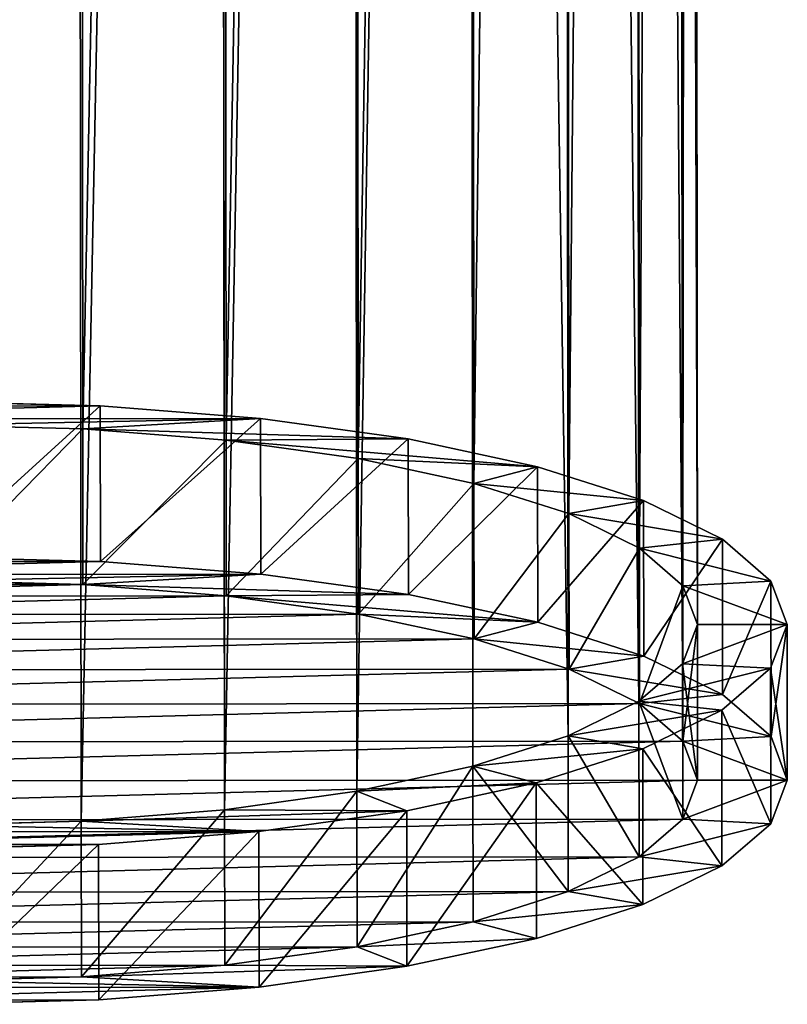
# Model space of a CAD drawing. Extents: x 219 to 498, y 110 to 382.
# Tile 426 of 656: x 349.42 to 350.61, y 114.4 to 115.92. Entities that reach past the tile are written whole.
import ezdxf

# ---------------------------------------------------------------- set-up
doc = ezdxf.new("R2010")
doc.units = 0
doc.header["$MEASUREMENT"] = 0
doc.layers.get('0').update_dxf_attribs({"color": 144, "linetype": 'CONTINUOUS'})
doc.layers.add('VOILE', color=134, linetype='CONTINUOUS')

# ---------------------------------------------------------------- blocks, each defined once
blk = doc.blocks.new('GROUPE_21')
at = {"color": 251}
for p, q in [((1.5859, 11.2716, 2.9082), (1.5974, 0.615, 0.0223)), ((1.8086, 11.2549, 2.9739), (1.8201, 0.5975, 0.0878)), ((2.0138, 11.2276, 3.0804), (2.0253, 0.569, 0.194)), ((2.1936, 11.1907, 3.2237), (2.2051, 0.5305, 0.3368)), ((2.3411, 11.1458, 3.3981), (2.3526, 0.4836, 0.5106)), ((2.4506, 11.0945, 3.597), (2.4622, 0.43, 0.7089)), ((2.518, 11.0388, 3.8128), (2.5295, 0.3718, 0.924)), ((2.5405, 10.9808, 4.0371), (2.5521, 0.3113, 1.1477)), ((2.5175, 10.9228, 4.2614), (2.529, 0.2507, 1.3713)), ((2.4497, 10.867, 4.477), (2.4612, 0.1924, 1.5862)), ((2.3398, 10.8155, 4.6756), (2.3513, 0.1387, 1.7842)), ((2.1919, 10.7704, 4.8497), (2.2034, 0.0915, 1.9577)), ((2.0118, 10.7333, 4.9925), (2.0234, 0.0528, 2.1001)), ((1.8064, 10.7057, 5.0985), (1.8179, 0.024, 2.2057)), ((1.5835, 10.6886, 5.1636), (1.5951, 0.0061, 2.2707)), ((1.6248, 0.6508, -0.1096), (1.3659, 0.6573, -0.1346)), ((1.8736, 0.6312, -0.0365), (1.6248, 0.6508, -0.1096)), ((2.1029, 0.5994, 0.0822), (1.8736, 0.6312, -0.0365)), ((1.5974, 0.615, 0.0223), (1.3658, 0.6208)), ((1.8201, 0.5975, 0.0878), (1.5974, 0.615, 0.0223)), ((2.0253, 0.569, 0.194), (1.8201, 0.5975, 0.0878)), ((2.3038, 0.5564, 0.2417), (2.1029, 0.5994, 0.0822)), ((2.2051, 0.5305, 0.3368), (2.0253, 0.569, 0.194)), ((2.4686, 0.5039, 0.436), (2.3038, 0.5564, 0.2417)), ((2.3526, 0.4836, 0.5106), (2.2051, 0.5305, 0.3368)), ((2.591, 0.4441, 0.6576), (2.4686, 0.5039, 0.436)), ((2.4622, 0.43, 0.7089), (2.3526, 0.4836, 0.5106)), ((2.6663, 0.379, 0.898), (2.591, 0.4441, 0.6576)), ((2.5295, 0.3718, 0.924), (2.4622, 0.43, 0.7089)), ((1.625, 0.4095, -0.175), (1.3662, 0.416, -0.1999)), ((1.8739, 0.3899, -0.1018), (1.625, 0.4095, -0.175)), ((2.1032, 0.358, 0.0168), (1.8739, 0.3899, -0.1018)), ((1.5977, 0.3737, -0.043), (1.366, 0.3795, -0.0653)), ((1.8204, 0.3562, 0.0225), (1.5977, 0.3737, -0.043)), ((2.5521, 0.3113, 1.1477), (2.5295, 0.3718, 0.924)), ((2.6915, 0.3114, 1.1479), (2.6663, 0.379, 0.898)), ((2.0256, 0.3277, 0.1286), (1.8204, 0.3562, 0.0225)), ((2.3041, 0.3151, 0.1764), (2.1032, 0.358, 0.0168)), ((2.2054, 0.2892, 0.2714), (2.0256, 0.3277, 0.1286)), ((2.4689, 0.2626, 0.3707), (2.3041, 0.3151, 0.1764)), ((2.529, 0.2507, 1.3713), (2.5521, 0.3113, 1.1477)), ((2.6658, 0.2437, 1.3977), (2.6915, 0.3114, 1.1479)), ((2.3529, 0.2423, 0.4453), (2.2054, 0.2892, 0.2714)), ((2.5913, 0.2028, 0.5922), (2.4689, 0.2626, 0.3707)), ((2.4612, 0.1924, 1.5862), (2.529, 0.2507, 1.3713)), ((2.4624, 0.1887, 0.6436), (2.3529, 0.2423, 0.4453)), ((2.59, 0.1786, 1.6379), (2.6658, 0.2437, 1.3977)), ((2.6665, 0.1377, 0.8326), (2.5913, 0.2028, 0.5922)), ((2.3513, 0.1387, 1.7842), (2.4612, 0.1924, 1.5862)), ((2.5298, 0.1305, 0.8587), (2.4624, 0.1887, 0.6436)), ((2.4672, 0.1185, 1.8591), (2.59, 0.1786, 1.6379)), ((2.2034, 0.0915, 1.9577), (2.3513, 0.1387, 1.7842)), ((2.6918, 0.0701, 1.0825), (2.6665, 0.1377, 0.8326)), ((2.5524, 0.07, 1.0823), (2.5298, 0.1305, 0.8587)), ((2.3019, 0.0658, 2.053), (2.4672, 0.1185, 1.8591)), ((2.0234, 0.0528, 2.1001), (2.2034, 0.0915, 1.9577)), ((2.1007, 0.0226, 2.2121), (2.3019, 0.0658, 2.053)), ((2.5293, 0.0094, 1.3059), (2.5524, 0.07, 1.0823)), ((2.666, 0.0024, 1.3323), (2.6918, 0.0701, 1.0825)), ((1.8179, 0.024, 2.2057), (2.0234, 0.0528, 2.1001)), ((1.5951, 0.0061, 2.2707), (1.8179, 0.024, 2.2057)), ((1.8712, -0.0097, 2.3301), (2.1007, 0.0226, 2.2121)), ((1.3634, 0, 2.2924), (1.5951, 0.0061, 2.2707)), ((2.4615, -0.0489, 1.5209), (2.5293, 0.0094, 1.3059)), ((2.5903, -0.0627, 1.5725), (2.666, 0.0024, 1.3323)), ((1.6222, -0.0296, 2.4027), (1.8712, -0.0097, 2.3301)), ((1.3633, -0.0364, 2.427), (1.6222, -0.0296, 2.4027)), ((2.3516, -0.1026, 1.7189), (2.4615, -0.0489, 1.5209)), ((2.4674, -0.1228, 1.7938), (2.5903, -0.0627, 1.5725)), ((2.2037, -0.1498, 1.8924), (2.3516, -0.1026, 1.7189)), ((2.3022, -0.1755, 1.9877), (2.4674, -0.1228, 1.7938)), ((2.0236, -0.1885, 2.0347), (2.2037, -0.1498, 1.8924)), ((2.101, -0.2187, 2.1467), (2.3022, -0.1755, 1.9877)), ((1.8182, -0.2173, 2.1404), (2.0236, -0.1885, 2.0347)), ((1.5954, -0.2352, 2.2053), (1.8182, -0.2173, 2.1404)), ((1.8714, -0.251, 2.2648), (2.101, -0.2187, 2.1467)), ((1.3637, -0.2413, 2.2271), (1.5954, -0.2352, 2.2053)), ((1.6224, -0.2709, 2.3374), (1.8714, -0.251, 2.2648)), ((1.3635, -0.2778, 2.3616), (1.6224, -0.2709, 2.3374))]:
    blk.add_line(p, q, dxfattribs=at)
for p, q in [((1.6248, 0.6508, -0.1096), (1.625, 0.4095, -0.175)), ((1.8736, 0.6312, -0.0365), (1.8739, 0.3899, -0.1018)), ((1.5974, 0.615, 0.0223), (1.5977, 0.3737, -0.043)), ((1.8201, 0.5975, 0.0878), (1.8204, 0.3562, 0.0225)), ((2.1029, 0.5994, 0.0822), (2.1032, 0.358, 0.0168)), ((2.0253, 0.569, 0.194), (2.0256, 0.3277, 0.1286)), ((2.3038, 0.5564, 0.2417), (2.3041, 0.3151, 0.1764)), ((2.2051, 0.5305, 0.3368), (2.2054, 0.2892, 0.2714)), ((2.4686, 0.5039, 0.436), (2.4689, 0.2626, 0.3707)), ((2.3526, 0.4836, 0.5106), (2.3529, 0.2423, 0.4453)), ((2.591, 0.4441, 0.6576), (2.5913, 0.2028, 0.5922)), ((2.4622, 0.43, 0.7089), (2.4624, 0.1887, 0.6436)), ((2.5295, 0.3718, 0.924), (2.5298, 0.1305, 0.8587)), ((2.6663, 0.379, 0.898), (2.6665, 0.1377, 0.8326)), ((2.5521, 0.3113, 1.1477), (2.5524, 0.07, 1.0823)), ((2.6915, 0.3114, 1.1479), (2.6918, 0.0701, 1.0825)), ((2.529, 0.2507, 1.3713), (2.5293, 0.0094, 1.3059)), ((2.6658, 0.2437, 1.3977), (2.666, 0.0024, 1.3323)), ((2.4612, 0.1924, 1.5862), (2.4615, -0.0489, 1.5209)), ((2.59, 0.1786, 1.6379), (2.5903, -0.0627, 1.5725)), ((2.3513, 0.1387, 1.7842), (2.3516, -0.1026, 1.7189)), ((2.4672, 0.1185, 1.8591), (2.4674, -0.1228, 1.7938)), ((2.2034, 0.0915, 1.9577), (2.2037, -0.1498, 1.8924)), ((2.3019, 0.0658, 2.053), (2.3022, -0.1755, 1.9877)), ((2.0234, 0.0528, 2.1001), (2.0236, -0.1885, 2.0347)), ((1.8179, 0.024, 2.2057), (1.8182, -0.2173, 2.1404)), ((2.1007, 0.0226, 2.2121), (2.101, -0.2187, 2.1467)), ((1.5951, 0.0061, 2.2707), (1.5954, -0.2352, 2.2053)), ((1.8712, -0.0097, 2.3301), (1.8714, -0.251, 2.2648)), ((1.6222, -0.0296, 2.4027), (1.6224, -0.2709, 2.3374))]:
    blk.add_line(p, q)
mesh = blk.add_polyface(dxfattribs=at)
corners = [(1.5859, 11.2716, 2.9082), (1.3658, 0.6208), (1.3542, 11.2772, 2.8859), (1.5974, 0.615, 0.0223)]
mesh.append_faces([[corners[k] for k in face] for face in [(0, 1, 2), (1, 0, 3)]], dxfattribs={"vtx0": -1, "color": 251})
mesh = blk.add_polyface(dxfattribs=at)
corners = [(1.8086, 11.2549, 2.9739), (1.5974, 0.615, 0.0223), (1.5859, 11.2716, 2.9082), (1.8201, 0.5975, 0.0878)]
mesh.append_faces([[corners[k] for k in face] for face in [(0, 1, 2), (1, 0, 3)]], dxfattribs={"vtx0": -1, "color": 251})
mesh = blk.add_polyface(dxfattribs=at)
corners = [(2.0138, 11.2276, 3.0804), (1.8201, 0.5975, 0.0878), (1.8086, 11.2549, 2.9739), (2.0253, 0.569, 0.194)]
mesh.append_faces([[corners[k] for k in face] for face in [(0, 1, 2), (1, 0, 3)]], dxfattribs={"vtx0": -1, "color": 251})
mesh = blk.add_polyface(dxfattribs=at)
corners = [(2.1936, 11.1907, 3.2237), (2.0253, 0.569, 0.194), (2.0138, 11.2276, 3.0804), (2.2051, 0.5305, 0.3368)]
mesh.append_faces([[corners[k] for k in face] for face in [(0, 1, 2), (1, 0, 3)]], dxfattribs={"vtx0": -1, "color": 251})
mesh = blk.add_polyface(dxfattribs=at)
corners = [(2.2051, 0.5305, 0.3368), (2.3411, 11.1458, 3.3981), (2.3526, 0.4836, 0.5106), (2.1936, 11.1907, 3.2237)]
mesh.append_faces([[corners[k] for k in face] for face in [(0, 1, 2), (1, 0, 3)]], dxfattribs={"vtx0": -1, "color": 251})
mesh = blk.add_polyface(dxfattribs=at)
corners = [(2.3526, 0.4836, 0.5106), (2.4506, 11.0945, 3.597), (2.4622, 0.43, 0.7089), (2.3411, 11.1458, 3.3981)]
mesh.append_faces([[corners[k] for k in face] for face in [(0, 1, 2), (1, 0, 3)]], dxfattribs={"vtx0": -1, "color": 251})
mesh = blk.add_polyface(dxfattribs=at)
corners = [(2.4622, 0.43, 0.7089), (2.518, 11.0388, 3.8128), (2.5295, 0.3718, 0.924), (2.4506, 11.0945, 3.597)]
mesh.append_faces([[corners[k] for k in face] for face in [(0, 1, 2), (1, 0, 3)]], dxfattribs={"vtx0": -1, "color": 251})
mesh = blk.add_polyface(dxfattribs=at)
corners = [(2.5295, 0.3718, 0.924), (2.5405, 10.9808, 4.0371), (2.5521, 0.3113, 1.1477), (2.518, 11.0388, 3.8128)]
mesh.append_faces([[corners[k] for k in face] for face in [(0, 1, 2), (1, 0, 3)]], dxfattribs={"vtx0": -1, "color": 251})
mesh = blk.add_polyface(dxfattribs=at)
corners = [(2.5521, 0.3113, 1.1477), (2.5175, 10.9228, 4.2614), (2.529, 0.2507, 1.3713), (2.5405, 10.9808, 4.0371)]
mesh.append_faces([[corners[k] for k in face] for face in [(0, 1, 2), (1, 0, 3)]], dxfattribs={"vtx0": -1, "color": 251})
mesh = blk.add_polyface(dxfattribs=at)
corners = [(2.529, 0.2507, 1.3713), (2.4497, 10.867, 4.477), (2.4612, 0.1924, 1.5862), (2.5175, 10.9228, 4.2614)]
mesh.append_faces([[corners[k] for k in face] for face in [(0, 1, 2), (1, 0, 3)]], dxfattribs={"vtx0": -1, "color": 251})
mesh = blk.add_polyface(dxfattribs=at)
corners = [(2.4612, 0.1924, 1.5862), (2.3398, 10.8155, 4.6756), (2.3513, 0.1387, 1.7842), (2.4497, 10.867, 4.477)]
mesh.append_faces([[corners[k] for k in face] for face in [(0, 1, 2), (1, 0, 3)]], dxfattribs={"vtx0": -1, "color": 251})
mesh = blk.add_polyface(dxfattribs=at)
corners = [(2.3513, 0.1387, 1.7842), (2.1919, 10.7704, 4.8497), (2.2034, 0.0915, 1.9577), (2.3398, 10.8155, 4.6756)]
mesh.append_faces([[corners[k] for k in face] for face in [(0, 1, 2), (1, 0, 3)]], dxfattribs={"vtx0": -1, "color": 251})
mesh = blk.add_polyface(dxfattribs=at)
corners = [(2.0234, 0.0528, 2.1001), (2.1919, 10.7704, 4.8497), (2.0118, 10.7333, 4.9925), (2.2034, 0.0915, 1.9577)]
mesh.append_faces([[corners[k] for k in face] for face in [(0, 1, 2), (1, 0, 3)]], dxfattribs={"vtx0": -1, "color": 251})
mesh = blk.add_polyface(dxfattribs=at)
corners = [(1.8179, 0.024, 2.2057), (2.0118, 10.7333, 4.9925), (1.8064, 10.7057, 5.0985), (2.0234, 0.0528, 2.1001)]
mesh.append_faces([[corners[k] for k in face] for face in [(0, 1, 2), (1, 0, 3)]], dxfattribs={"vtx0": -1, "color": 251})
mesh = blk.add_polyface(dxfattribs=at)
corners = [(1.5951, 0.0061, 2.2707), (1.8064, 10.7057, 5.0985), (1.5835, 10.6886, 5.1636), (1.8179, 0.024, 2.2057)]
mesh.append_faces([[corners[k] for k in face] for face in [(0, 1, 2), (1, 0, 3)]], dxfattribs={"vtx0": -1, "color": 251})
mesh = blk.add_polyface(dxfattribs=at)
corners = [(1.3634, 0, 2.2924), (1.5835, 10.6886, 5.1636), (1.3518, 10.6827, 5.1854), (1.5951, 0.0061, 2.2707)]
mesh.append_faces([[corners[k] for k in face] for face in [(0, 1, 2), (1, 0, 3)]], dxfattribs={"vtx0": -1, "color": 251})
mesh = blk.add_polyface(dxfattribs=at)
corners = [(1.107, 0.6504, -0.1103), (1.6248, 0.6508, -0.1096), (1.3659, 0.6573, -0.1346), (0.858, 0.6305, -0.0377), (1.8736, 0.6312, -0.0365), (1.3658, 0.6208), (1.1341, 0.6147, 0.0217), (0.6285, 0.5983, 0.0804), (0.9113, 0.5968, 0.0867), (0.4273, 0.555, 0.2394), (0.7058, 0.568, 0.1924), (0.5257, 0.5293, 0.3347), (0.262, 0.5023, 0.4333), (0.3779, 0.4821, 0.5082), (0.1392, 0.4422, 0.6546), (0.2679, 0.4284, 0.7062), (0.0634, 0.3771, 0.8947), (0.2001, 0.3701, 0.9212), (0.0377, 0.3094, 1.1446), (0.1771, 0.3095, 1.1447), (0.0629, 0.2418, 1.3945), (0.1997, 0.249, 1.3684), (0.267, 0.1908, 1.5835), (0.1382, 0.1768, 1.6348), (0.3766, 0.1372, 1.7818), (0.2606, 0.1169, 1.8564), (0.5241, 0.0903, 1.9557), (0.4254, 0.0644, 2.0507), (0.7039, 0.0518, 2.0984), (0.6263, 0.0215, 2.2102), (0.9091, 0.0233, 2.2046), (1.1318, 0.0058, 2.2701), (0.8556, -0.0104, 2.3289), (1.3634, 0, 2.2924), (1.5974, 0.615, 0.0223), (2.1029, 0.5994, 0.0822), (1.8201, 0.5975, 0.0878), (2.3038, 0.5564, 0.2417), (2.0253, 0.569, 0.194), (2.2051, 0.5305, 0.3368), (2.4686, 0.5039, 0.436), (2.3526, 0.4836, 0.5106), (2.591, 0.4441, 0.6576), (2.4622, 0.43, 0.7089), (2.6663, 0.379, 0.898), (2.5295, 0.3718, 0.924), (2.6915, 0.3114, 1.1479), (2.5521, 0.3113, 1.1477), (2.529, 0.2507, 1.3713), (2.6658, 0.2437, 1.3977), (2.4612, 0.1924, 1.5862), (2.59, 0.1786, 1.6379), (2.3513, 0.1387, 1.7842), (2.4672, 0.1185, 1.8591), (2.2034, 0.0915, 1.9577), (2.3019, 0.0658, 2.053), (2.0234, 0.0528, 2.1001), (2.1007, 0.0226, 2.2121), (1.8179, 0.024, 2.2057), (1.5951, 0.0061, 2.2707), (1.8712, -0.0097, 2.3301), (1.1044, -0.03, 2.4021), (1.6222, -0.0296, 2.4027), (1.3633, -0.0364, 2.427)]
mesh.append_faces([[corners[k] for k in face] for face in [(0, 1, 2), (62, 61, 63)]], dxfattribs={"vtx0": -1, "color": 251})
mesh.append_faces([[corners[k] for k in face] for face in [(1, 3, 4), (5, 3, 6), (6, 7, 8), (8, 9, 10), (10, 9, 11), (11, 12, 13), (13, 14, 15), (15, 16, 17), (17, 18, 19), (19, 20, 21), (21, 20, 22), (22, 23, 24), (24, 25, 26), (26, 27, 28), (28, 29, 30), (30, 29, 31), (31, 32, 33), (4, 34, 35), (34, 4, 5), (35, 36, 37), (37, 39, 40), (40, 41, 42), (42, 43, 44), (44, 45, 46), (46, 48, 49), (49, 50, 51), (51, 52, 53), (53, 54, 55), (55, 56, 57), (57, 59, 60), (60, 61, 62)]], dxfattribs={"vtx0": -1, "vtx1": -1, "color": 251})
mesh.append_faces([[corners[k] for k in face] for face in [(4, 3, 5), (60, 33, 32)]], dxfattribs={"vtx0": -1, "vtx1": -1, "vtx2": -1, "color": 251})
mesh.append_faces([[corners[k] for k in face] for face in [(1, 0, 3), (6, 3, 7), (8, 7, 9), (11, 9, 12), (13, 12, 14), (15, 14, 16), (17, 16, 18), (19, 18, 20), (22, 20, 23), (24, 23, 25), (26, 25, 27), (28, 27, 29), (31, 29, 32), (35, 34, 36), (37, 36, 38), (37, 38, 39), (40, 39, 41), (42, 41, 43), (44, 43, 45), (46, 45, 47), (46, 47, 48), (49, 48, 50), (51, 50, 52), (53, 52, 54), (55, 54, 56), (57, 56, 58), (57, 58, 59), (60, 59, 33), (60, 32, 61)]], dxfattribs={"vtx0": -1, "vtx2": -1, "color": 251})
mesh = blk.add_polyface(dxfattribs=at)
corners = [(1.6248, 0.6508, -0.1096), (1.3662, 0.416, -0.1999), (1.3659, 0.6573, -0.1346), (1.625, 0.4095, -0.175)]
mesh.append_faces([[corners[k] for k in face] for face in [(0, 1, 2), (1, 0, 3)]], dxfattribs={"vtx0": -1, "color": 251})
mesh = blk.add_polyface(dxfattribs=at)
corners = [(1.8736, 0.6312, -0.0365), (1.625, 0.4095, -0.175), (1.6248, 0.6508, -0.1096), (1.8739, 0.3899, -0.1018)]
mesh.append_faces([[corners[k] for k in face] for face in [(0, 1, 2), (1, 0, 3)]], dxfattribs={"vtx0": -1, "color": 251})
mesh = blk.add_polyface(dxfattribs=at)
corners = [(2.1029, 0.5994, 0.0822), (1.8739, 0.3899, -0.1018), (1.8736, 0.6312, -0.0365), (2.1032, 0.358, 0.0168)]
mesh.append_faces([[corners[k] for k in face] for face in [(0, 1, 2), (1, 0, 3)]], dxfattribs={"vtx0": -1, "color": 251})
mesh = blk.add_polyface()
corners = [(1.366, 0.3795, -0.0653), (1.5974, 0.615, 0.0223), (1.3658, 0.6208), (1.5977, 0.3737, -0.043)]
mesh.append_faces([[corners[k] for k in face] for face in [(0, 1, 2), (1, 0, 3)]], dxfattribs={"vtx0": -1})
mesh = blk.add_polyface()
corners = [(1.5977, 0.3737, -0.043), (1.8201, 0.5975, 0.0878), (1.5974, 0.615, 0.0223), (1.8204, 0.3562, 0.0225)]
mesh.append_faces([[corners[k] for k in face] for face in [(0, 1, 2), (1, 0, 3)]], dxfattribs={"vtx0": -1})
mesh = blk.add_polyface()
corners = [(1.8204, 0.3562, 0.0225), (2.0253, 0.569, 0.194), (1.8201, 0.5975, 0.0878), (2.0256, 0.3277, 0.1286)]
mesh.append_faces([[corners[k] for k in face] for face in [(0, 1, 2), (1, 0, 3)]], dxfattribs={"vtx0": -1})
mesh = blk.add_polyface(dxfattribs=at)
corners = [(2.3038, 0.5564, 0.2417), (2.1032, 0.358, 0.0168), (2.1029, 0.5994, 0.0822), (2.3041, 0.3151, 0.1764)]
mesh.append_faces([[corners[k] for k in face] for face in [(0, 1, 2), (1, 0, 3)]], dxfattribs={"vtx0": -1, "color": 251})
mesh = blk.add_polyface()
corners = [(2.0256, 0.3277, 0.1286), (2.2051, 0.5305, 0.3368), (2.0253, 0.569, 0.194), (2.2054, 0.2892, 0.2714)]
mesh.append_faces([[corners[k] for k in face] for face in [(0, 1, 2), (1, 0, 3)]], dxfattribs={"vtx0": -1})
mesh = blk.add_polyface(dxfattribs=at)
corners = [(2.3041, 0.3151, 0.1764), (2.4686, 0.5039, 0.436), (2.4689, 0.2626, 0.3707), (2.3038, 0.5564, 0.2417)]
mesh.append_faces([[corners[k] for k in face] for face in [(0, 1, 2), (1, 0, 3)]], dxfattribs={"vtx0": -1, "color": 251})
mesh = blk.add_polyface()
corners = [(2.3526, 0.4836, 0.5106), (2.2054, 0.2892, 0.2714), (2.3529, 0.2423, 0.4453), (2.2051, 0.5305, 0.3368)]
mesh.append_faces([[corners[k] for k in face] for face in [(0, 1, 2), (1, 0, 3)]], dxfattribs={"vtx0": -1})
mesh = blk.add_polyface(dxfattribs=at)
corners = [(2.4689, 0.2626, 0.3707), (2.591, 0.4441, 0.6576), (2.5913, 0.2028, 0.5922), (2.4686, 0.5039, 0.436)]
mesh.append_faces([[corners[k] for k in face] for face in [(0, 1, 2), (1, 0, 3)]], dxfattribs={"vtx0": -1, "color": 251})
mesh = blk.add_polyface()
corners = [(2.4622, 0.43, 0.7089), (2.3529, 0.2423, 0.4453), (2.4624, 0.1887, 0.6436), (2.3526, 0.4836, 0.5106)]
mesh.append_faces([[corners[k] for k in face] for face in [(0, 1, 2), (1, 0, 3)]], dxfattribs={"vtx0": -1})
mesh = blk.add_polyface(dxfattribs=at)
corners = [(2.5913, 0.2028, 0.5922), (2.6663, 0.379, 0.898), (2.6665, 0.1377, 0.8326), (2.591, 0.4441, 0.6576)]
mesh.append_faces([[corners[k] for k in face] for face in [(0, 1, 2), (1, 0, 3)]], dxfattribs={"vtx0": -1, "color": 251})
mesh = blk.add_polyface()
corners = [(2.5295, 0.3718, 0.924), (2.4624, 0.1887, 0.6436), (2.5298, 0.1305, 0.8587), (2.4622, 0.43, 0.7089)]
mesh.append_faces([[corners[k] for k in face] for face in [(0, 1, 2), (1, 0, 3)]], dxfattribs={"vtx0": -1})
mesh = blk.add_polyface(dxfattribs=at)
corners = [(1.8739, 0.3899, -0.1018), (1.5977, 0.3737, -0.043), (1.366, 0.3795, -0.0653), (2.1032, 0.358, 0.0168), (1.8204, 0.3562, 0.0225), (2.3041, 0.3151, 0.1764), (2.0256, 0.3277, 0.1286), (2.2054, 0.2892, 0.2714), (2.4689, 0.2626, 0.3707), (2.3529, 0.2423, 0.4453), (2.5913, 0.2028, 0.5922), (2.4624, 0.1887, 0.6436), (2.6665, 0.1377, 0.8326), (2.5298, 0.1305, 0.8587), (2.6918, 0.0701, 1.0825), (2.5524, 0.07, 1.0823), (2.5293, 0.0094, 1.3059), (2.666, 0.0024, 1.3323), (2.4615, -0.0489, 1.5209), (2.5903, -0.0627, 1.5725), (2.3516, -0.1026, 1.7189), (2.4674, -0.1228, 1.7938), (2.2037, -0.1498, 1.8924), (2.3022, -0.1755, 1.9877), (2.0236, -0.1885, 2.0347), (2.101, -0.2187, 2.1467), (1.8182, -0.2173, 2.1404), (1.5954, -0.2352, 2.2053), (1.8714, -0.251, 2.2648), (1.3637, -0.2413, 2.2271), (0.8558, -0.2517, 2.2635), (1.1047, -0.2713, 2.3367), (1.6224, -0.2709, 2.3374), (1.3635, -0.2778, 2.3616), (1.625, 0.4095, -0.175), (1.1073, 0.4091, -0.1756), (1.3662, 0.416, -0.1999), (0.8583, 0.3892, -0.1031), (1.1344, 0.3734, -0.0436), (0.6288, 0.3569, 0.015), (0.9115, 0.3555, 0.0213), (0.4275, 0.3137, 0.1741), (0.7061, 0.3267, 0.127), (0.526, 0.288, 0.2693), (0.2623, 0.261, 0.3679), (0.3781, 0.2408, 0.4428), (0.1395, 0.2009, 0.5892), (0.2682, 0.1871, 0.6409), (0.0637, 0.1358, 0.8294), (0.2004, 0.1288, 0.8558), (0.0379, 0.0681, 1.0792), (0.1774, 0.0682, 1.0794), (0.0632, 0.0005, 1.3291), (0.1999, 0.0077, 1.303), (0.2673, -0.0505, 1.5181), (0.1384, -0.0646, 1.5695), (0.3768, -0.1041, 1.7164), (0.2608, -0.1244, 1.7911), (0.5243, -0.151, 1.8903), (0.4256, -0.1769, 1.9854), (0.7041, -0.1895, 2.0331), (0.6266, -0.2198, 2.1449), (0.9093, -0.218, 2.1393), (1.132, -0.2355, 2.2048)]
mesh.append_faces([[corners[k] for k in face] for face in [(31, 32, 33), (34, 35, 36)]], dxfattribs={"vtx0": -1, "color": 251})
mesh.append_faces([[corners[k] for k in face] for face in [(1, 3, 4), (4, 5, 6), (6, 5, 7), (7, 8, 9), (9, 10, 11), (11, 12, 13), (13, 14, 15), (15, 14, 16), (16, 17, 18), (18, 19, 20), (20, 21, 22), (22, 23, 24), (24, 25, 26), (26, 25, 27), (27, 28, 29), (30, 28, 31), (35, 34, 37), (37, 38, 39), (39, 40, 41), (41, 43, 44), (44, 45, 46), (46, 47, 48), (48, 49, 50), (50, 51, 52), (52, 54, 55), (55, 56, 57), (57, 58, 59), (59, 60, 61), (61, 63, 30)]], dxfattribs={"vtx0": -1, "vtx1": -1, "color": 251})
mesh.append_faces([[corners[k] for k in face] for face in [(29, 28, 30), (37, 0, 2)]], dxfattribs={"vtx0": -1, "vtx1": -1, "vtx2": -1, "color": 251})
mesh.append_faces([[corners[k] for k in face] for face in [(0, 1, 2), (1, 0, 3), (4, 3, 5), (7, 5, 8), (9, 8, 10), (11, 10, 12), (13, 12, 14), (16, 14, 17), (18, 17, 19), (20, 19, 21), (22, 21, 23), (24, 23, 25), (27, 25, 28), (31, 28, 32), (37, 34, 0), (37, 2, 38), (39, 38, 40), (41, 40, 42), (41, 42, 43), (44, 43, 45), (46, 45, 47), (48, 47, 49), (50, 49, 51), (52, 51, 53), (52, 53, 54), (55, 54, 56), (57, 56, 58), (59, 58, 60), (61, 60, 62), (61, 62, 63), (30, 63, 29)]], dxfattribs={"vtx0": -1, "vtx2": -1, "color": 251})
mesh = blk.add_polyface(dxfattribs=at)
corners = [(1.5977, 0.3737, -0.043), (1.1344, 0.3734, -0.0436), (1.366, 0.3795, -0.0653), (0.9115, 0.3555, 0.0213), (1.8204, 0.3562, 0.0225), (0.7061, 0.3267, 0.127), (2.0256, 0.3277, 0.1286), (0.526, 0.288, 0.2693), (2.2054, 0.2892, 0.2714), (0.3781, 0.2408, 0.4428), (2.3529, 0.2423, 0.4453), (0.2682, 0.1871, 0.6409), (2.4624, 0.1887, 0.6436), (0.2004, 0.1288, 0.8558), (2.5298, 0.1305, 0.8587), (0.1774, 0.0682, 1.0794), (2.5524, 0.07, 1.0823), (0.1999, 0.0077, 1.303), (2.5293, 0.0094, 1.3059), (0.2673, -0.0505, 1.5181), (2.4615, -0.0489, 1.5209), (0.3768, -0.1041, 1.7164), (2.3516, -0.1026, 1.7189), (0.5243, -0.151, 1.8903), (2.2037, -0.1498, 1.8924), (0.7041, -0.1895, 2.0331), (2.0236, -0.1885, 2.0347), (0.9093, -0.218, 2.1393), (1.8182, -0.2173, 2.1404), (1.132, -0.2355, 2.2048), (1.5954, -0.2352, 2.2053), (1.3637, -0.2413, 2.2271)]
mesh.append_faces([[corners[k] for k in face] for face in [(0, 1, 2), (29, 30, 31)]], dxfattribs={"vtx0": -1, "color": 251})
mesh.append_faces([[corners[k] for k in face] for face in [(1, 0, 3), (3, 4, 5), (5, 6, 7), (7, 8, 9), (9, 10, 11), (11, 12, 13), (13, 14, 15), (15, 16, 17), (17, 18, 19), (19, 20, 21), (21, 22, 23), (23, 24, 25), (25, 26, 27), (27, 28, 29)]], dxfattribs={"vtx0": -1, "vtx1": -1, "color": 251})
mesh.append_faces([[corners[k] for k in face] for face in [(3, 0, 4), (5, 4, 6), (7, 6, 8), (9, 8, 10), (11, 10, 12), (13, 12, 14), (15, 14, 16), (17, 16, 18), (19, 18, 20), (21, 20, 22), (23, 22, 24), (25, 24, 26), (27, 26, 28), (29, 28, 30)]], dxfattribs={"vtx0": -1, "vtx2": -1, "color": 251})
mesh = blk.add_polyface()
corners = [(2.5521, 0.3113, 1.1477), (2.5298, 0.1305, 0.8587), (2.5524, 0.07, 1.0823), (2.5295, 0.3718, 0.924)]
mesh.append_faces([[corners[k] for k in face] for face in [(0, 1, 2), (1, 0, 3)]], dxfattribs={"vtx0": -1})
mesh = blk.add_polyface(dxfattribs=at)
corners = [(2.6665, 0.1377, 0.8326), (2.6915, 0.3114, 1.1479), (2.6918, 0.0701, 1.0825), (2.6663, 0.379, 0.898)]
mesh.append_faces([[corners[k] for k in face] for face in [(0, 1, 2), (1, 0, 3)]], dxfattribs={"vtx0": -1, "color": 251})
mesh = blk.add_polyface()
corners = [(2.529, 0.2507, 1.3713), (2.5524, 0.07, 1.0823), (2.5293, 0.0094, 1.3059), (2.5521, 0.3113, 1.1477)]
mesh.append_faces([[corners[k] for k in face] for face in [(0, 1, 2), (1, 0, 3)]], dxfattribs={"vtx0": -1})
mesh = blk.add_polyface(dxfattribs=at)
corners = [(2.6918, 0.0701, 1.0825), (2.6658, 0.2437, 1.3977), (2.666, 0.0024, 1.3323), (2.6915, 0.3114, 1.1479)]
mesh.append_faces([[corners[k] for k in face] for face in [(0, 1, 2), (1, 0, 3)]], dxfattribs={"vtx0": -1, "color": 251})
mesh = blk.add_polyface()
corners = [(2.4612, 0.1924, 1.5862), (2.5293, 0.0094, 1.3059), (2.4615, -0.0489, 1.5209), (2.529, 0.2507, 1.3713)]
mesh.append_faces([[corners[k] for k in face] for face in [(0, 1, 2), (1, 0, 3)]], dxfattribs={"vtx0": -1})
mesh = blk.add_polyface(dxfattribs=at)
corners = [(2.666, 0.0024, 1.3323), (2.59, 0.1786, 1.6379), (2.5903, -0.0627, 1.5725), (2.6658, 0.2437, 1.3977)]
mesh.append_faces([[corners[k] for k in face] for face in [(0, 1, 2), (1, 0, 3)]], dxfattribs={"vtx0": -1, "color": 251})
mesh = blk.add_polyface()
corners = [(2.3513, 0.1387, 1.7842), (2.4615, -0.0489, 1.5209), (2.3516, -0.1026, 1.7189), (2.4612, 0.1924, 1.5862)]
mesh.append_faces([[corners[k] for k in face] for face in [(0, 1, 2), (1, 0, 3)]], dxfattribs={"vtx0": -1})
mesh = blk.add_polyface(dxfattribs=at)
corners = [(2.5903, -0.0627, 1.5725), (2.4672, 0.1185, 1.8591), (2.4674, -0.1228, 1.7938), (2.59, 0.1786, 1.6379)]
mesh.append_faces([[corners[k] for k in face] for face in [(0, 1, 2), (1, 0, 3)]], dxfattribs={"vtx0": -1, "color": 251})
mesh = blk.add_polyface()
corners = [(2.2034, 0.0915, 1.9577), (2.3516, -0.1026, 1.7189), (2.2037, -0.1498, 1.8924), (2.3513, 0.1387, 1.7842)]
mesh.append_faces([[corners[k] for k in face] for face in [(0, 1, 2), (1, 0, 3)]], dxfattribs={"vtx0": -1})
mesh = blk.add_polyface(dxfattribs=at)
corners = [(2.4674, -0.1228, 1.7938), (2.3019, 0.0658, 2.053), (2.3022, -0.1755, 1.9877), (2.4672, 0.1185, 1.8591)]
mesh.append_faces([[corners[k] for k in face] for face in [(0, 1, 2), (1, 0, 3)]], dxfattribs={"vtx0": -1, "color": 251})
mesh = blk.add_polyface()
corners = [(2.2034, 0.0915, 1.9577), (2.0236, -0.1885, 2.0347), (2.0234, 0.0528, 2.1001), (2.2037, -0.1498, 1.8924)]
mesh.append_faces([[corners[k] for k in face] for face in [(0, 1, 2), (1, 0, 3)]], dxfattribs={"vtx0": -1})
mesh = blk.add_polyface(dxfattribs=at)
corners = [(2.101, -0.2187, 2.1467), (2.3019, 0.0658, 2.053), (2.1007, 0.0226, 2.2121), (2.3022, -0.1755, 1.9877)]
mesh.append_faces([[corners[k] for k in face] for face in [(0, 1, 2), (1, 0, 3)]], dxfattribs={"vtx0": -1, "color": 251})
mesh = blk.add_polyface()
corners = [(2.0234, 0.0528, 2.1001), (1.8182, -0.2173, 2.1404), (1.8179, 0.024, 2.2057), (2.0236, -0.1885, 2.0347)]
mesh.append_faces([[corners[k] for k in face] for face in [(0, 1, 2), (1, 0, 3)]], dxfattribs={"vtx0": -1})
mesh = blk.add_polyface()
corners = [(1.8179, 0.024, 2.2057), (1.5954, -0.2352, 2.2053), (1.5951, 0.0061, 2.2707), (1.8182, -0.2173, 2.1404)]
mesh.append_faces([[corners[k] for k in face] for face in [(0, 1, 2), (1, 0, 3)]], dxfattribs={"vtx0": -1})
mesh = blk.add_polyface(dxfattribs=at)
corners = [(1.8714, -0.251, 2.2648), (2.1007, 0.0226, 2.2121), (1.8712, -0.0097, 2.3301), (2.101, -0.2187, 2.1467)]
mesh.append_faces([[corners[k] for k in face] for face in [(0, 1, 2), (1, 0, 3)]], dxfattribs={"vtx0": -1, "color": 251})
mesh = blk.add_polyface()
corners = [(1.5951, 0.0061, 2.2707), (1.3637, -0.2413, 2.2271), (1.3634, 0, 2.2924), (1.5954, -0.2352, 2.2053)]
mesh.append_faces([[corners[k] for k in face] for face in [(0, 1, 2), (1, 0, 3)]], dxfattribs={"vtx0": -1})
mesh = blk.add_polyface(dxfattribs=at)
corners = [(1.6224, -0.2709, 2.3374), (1.8712, -0.0097, 2.3301), (1.6222, -0.0296, 2.4027), (1.8714, -0.251, 2.2648)]
mesh.append_faces([[corners[k] for k in face] for face in [(0, 1, 2), (1, 0, 3)]], dxfattribs={"vtx0": -1, "color": 251})
mesh = blk.add_polyface(dxfattribs=at)
corners = [(1.3635, -0.2778, 2.3616), (1.6222, -0.0296, 2.4027), (1.3633, -0.0364, 2.427), (1.6224, -0.2709, 2.3374)]
mesh.append_faces([[corners[k] for k in face] for face in [(0, 1, 2), (1, 0, 3)]], dxfattribs={"vtx0": -1, "color": 251})
blk = doc.blocks.new('GROUPE_10')
at = {"zscale": -1, "rotation": 360}
blk.add_blockref('GROUPE_21', (125.1657, 0, 43.2408), dxfattribs=at)
blk = doc.blocks.new('GROUP_35')
at = {"layer": 'VOILE'}
blk.add_blockref('GROUPE_10', (0, 0.2778, -0.4317), dxfattribs=at)

msp = doc.modelspace()

# ---------------------------------------------------------------- block references
msp.add_blockref('GROUP_35', (222.7551, 114.3953, 147.8786))

doc.saveas('drawing.dxf')
